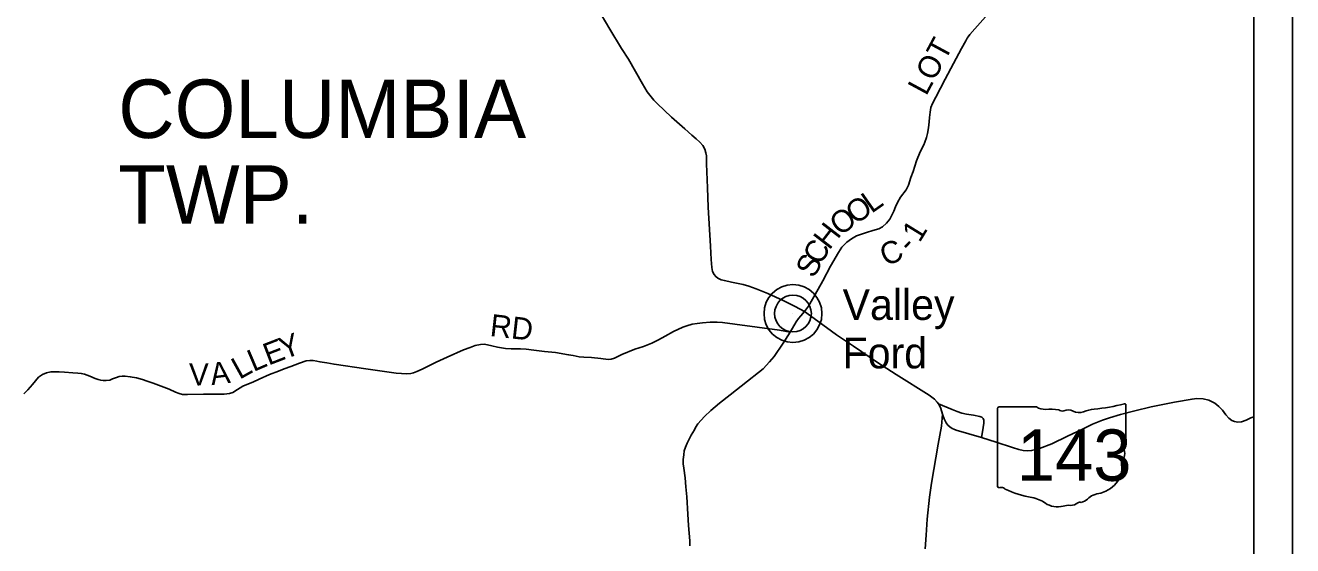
# Model space of a CAD drawing. Extents: x -15 to 405, y -40 to 87.
# Drawn here: x -10.448 to -7.193, y 26.393 to 27.728 of the extents above; entities that cross this region are included whole.
import ezdxf

# ---------------------------------------------------------------- set-up
doc = ezdxf.new("R2010")
doc.units = 0
for name, color, linetype in [('GM_P_County_Alignment', 7, 'Continuous'), ('GM_P_State_Location', 7, 'Continuous'), ('GM_X_County_Road_Text', 7, 'Continuous'), ('GM_X_County_ROW', 7, 'Continuous'), ('GM_X_Minor_Lake', 7, 'Continuous'), ('GM_X_Minor_River', 7, 'Continuous'), ('GM_X_State_Location', 7, 'Continuous'), ('GM_X_Township', 7, 'Continuous'), ('GM_X_Township_ROW', 7, 'Continuous'), ('GM_X_Township_Subdivision', 7, 'Continuous'), ('GM_X_Township_Subdivision_Text', 7, 'Continuous'), ('GM_X_Township_Text', 7, 'Continuous')]:
    doc.layers.add(name, color=color, linetype=linetype)

msp = doc.modelspace()

# ---------------------------------------------------------------- linework, layer by layer
at = {"layer": 'GM_P_State_Location'}
for points in [[(-10.4517, 26.7825), (-10.4417, 26.7929), (-10.4302, 26.8072), (-10.4143, 26.8257), (-10.4043, 26.8324), (-10.3941, 26.8367), (-10.3831, 26.8392), (-10.3725, 26.8392), (-10.3617, 26.8392), (-10.3478, 26.8382), (-10.3266, 26.8371), (-10.3134, 26.8355), (-10.3048, 26.8351), (-10.296, 26.8331), (-10.2828, 26.8284), (-10.2691, 26.8222), (-10.2612, 26.8194), (-10.2544, 26.8178), (-10.2483, 26.817), (-10.2404, 26.8169), (-10.2314, 26.8178), (-10.2244, 26.821), (-10.2145, 26.8247), (-10.2075, 26.8275), (-10.1996, 26.8286), (-10.1916, 26.8286), (-10.1788, 26.8265), (-10.1628, 26.8235), (-10.1476, 26.8192), (-10.1351, 26.8155), (-10.1198, 26.8104), (-10.0923, 26.7998), (-10.0784, 26.7945), (-10.0627, 26.7872), (-10.0533, 26.7833), (-10.0443, 26.7815), (-10.0321, 26.7811), (-9.9905, 26.7817), (-9.974, 26.7817), (-9.9377, 26.7823), (-9.9236, 26.7835), (-9.9157, 26.7864), (-9.903, 26.7939), (-9.8893, 26.8023), (-9.8789, 26.8067), (-9.8641, 26.8127), (-9.8479, 26.8202), (-9.821, 26.8322), (-9.7978, 26.841), (-9.7831, 26.8469), (-9.7664, 26.8528), (-9.7437, 26.8616), (-9.7266, 26.8675), (-9.7178, 26.8686), (-9.7088, 26.8683), (-9.6999, 26.8667), (-9.6915, 26.8653), (-9.6736, 26.862), (-9.6554, 26.8586), (-9.574, 26.8471), (-9.5379, 26.8416), (-9.4957, 26.8359), (-9.4822, 26.8349), (-9.4696, 26.8345), (-9.4584, 26.8349), (-9.4512, 26.8365), (-9.4427, 26.8398), (-9.429, 26.8461), (-9.3929, 26.8643), (-9.3646, 26.8767), (-9.3231, 26.8955), (-9.3056, 26.902), (-9.2928, 26.9067), (-9.2789, 26.9093), (-9.2685, 26.9099), (-9.2501, 26.9063), (-9.2357, 26.9028), (-9.2148, 26.8995), (-9.2004, 26.8983), (-9.1765, 26.8983), (-9.1614, 26.8975), (-9.1418, 26.8953), (-9.1151, 26.8914), (-9.0868, 26.8887), (-9.0527, 26.8832), (-9.0409, 26.8808), (-9.0258, 26.8781), (-9.0135, 26.8765), (-8.9942, 26.8759), (-8.9701, 26.8734), (-8.9515, 26.8708), (-8.9434, 26.8714), (-8.935, 26.8747), (-8.9163, 26.8836), (-8.8828, 26.8973), (-8.8606, 26.9046), (-8.8394, 26.9129), (-8.8216, 26.921), (-8.8049, 26.9304), (-8.7831, 26.9426), (-8.759, 26.9538), (-8.7492, 26.9577), (-8.7355, 26.9614), (-8.7229, 26.9632), (-8.7086, 26.9654), (-8.6895, 26.9667), (-8.6711, 26.9671), (-8.6574, 26.9656), (-8.6256, 26.9613), (-8.5108, 26.9461), (-8.4841, 26.9414)], [(-8.1373, 26.3856), (-8.1347, 26.4199), (-8.1314, 26.4609), (-8.1254, 26.5176), (-8.1204, 26.5536), (-8.1039, 26.6541), (-8.0954, 26.6996), (-8.092, 26.7303)], [(-8.1029, 26.7572), (-8.0679, 26.7428), (-8.0549, 26.7379), (-8.0425, 26.7336), (-8.0308, 26.7309), (-8.0129, 26.7282), (-7.9968, 26.7251), (-7.9912, 26.7229), (-7.9881, 26.7197), (-7.9863, 26.7151), (-7.9861, 26.7077), (-7.9876, 26.6961), (-7.9915, 26.6749), (-7.9925, 26.6712)]]:
    msp.add_lwpolyline(points, dxfattribs=at)
at = {"layer": 'GM_X_County_ROW'}
msp.add_line((-8.4765, 26.9888), (-8.4765, 26.9888), dxfattribs=at)
at = {"layer": 'GM_X_State_Location'}
msp.add_lwpolyline([(-7.293, 26.724), (-7.3003, 26.7209), (-7.3127, 26.7151), (-7.3246, 26.7113), (-7.3338, 26.7102), (-7.3422, 26.7115), (-7.3489, 26.7147), (-7.3568, 26.7201), (-7.3644, 26.7293), (-7.3732, 26.7407), (-7.3822, 26.7506), (-7.3932, 26.7592), (-7.4083, 26.7666), (-7.4225, 26.7698), (-7.4393, 26.7707), (-7.4515, 26.7695), (-7.4969, 26.7614), (-7.5563, 26.7497), (-7.5988, 26.7389), (-7.635, 26.7295), (-7.6636, 26.7212), (-7.6813, 26.7153), (-7.7072, 26.7048), (-7.7331, 26.6926), (-7.7717, 26.6746), (-7.8113, 26.6548), (-7.8433, 26.6422), (-7.8635, 26.6371), (-7.8741, 26.6366), (-7.8851, 26.6373), (-7.8966, 26.6398), (-7.913, 26.6452), (-7.9544, 26.6589), (-7.9925, 26.6712), (-8.057, 26.6897), (-8.0633, 26.6924), (-8.0677, 26.694), (-8.074, 26.6978), (-8.0787, 26.7022), (-8.0834, 26.7081), (-8.0884, 26.7187), (-8.092, 26.7303), (-8.0965, 26.7448), (-8.0999, 26.7528), (-8.1029, 26.7572), (-8.106, 26.7617), (-8.1132, 26.7695), (-8.1263, 26.7791), (-8.2114, 26.8323), (-8.2595, 26.8635), (-8.3214, 26.9048), (-8.3646, 26.9345), (-8.4125, 26.9695), (-8.447, 26.9938), (-8.4706, 27.0066), (-8.5016, 27.0221), (-8.541, 27.0403), (-8.5707, 27.0525), (-8.5901, 27.0594), (-8.6046, 27.0631), (-8.6346, 27.0697), (-8.6525, 27.0735), (-8.6607, 27.0756), (-8.6693, 27.0794), (-8.6748, 27.0837), (-8.6788, 27.0886), (-8.6829, 27.0964), (-8.6852, 27.1068), (-8.6864, 27.1276), (-8.6886, 27.1616), (-8.6941, 27.262), (-8.6962, 27.3115), (-8.6982, 27.3729), (-8.6986, 27.3939), (-8.6999, 27.4009), (-8.7027, 27.4103), (-8.7078, 27.4196), (-8.7158, 27.4286), (-8.7251, 27.4372), (-8.7364, 27.4468), (-8.7541, 27.4625), (-8.7888, 27.4931), (-8.8077, 27.5104), (-8.8243, 27.5265), (-8.8335, 27.5361), (-8.8508, 27.5579), (-8.8634, 27.5783), (-8.8993, 27.6415), (-8.9167, 27.6689), (-8.9468, 27.7187), (-8.9917, 27.7949)], dxfattribs=at)
at = {"layer": 'GM_X_Township'}
for p, q in [((-7.193, 29.6981), (-7.193, 22.6981)), ((-7.293, 29.5981), (-7.293, 22.7981))]:
    msp.add_line(p, q, dxfattribs=at)
at = {"layer": 'GM_X_Township_Subdivision'}
for p, q in [((-7.9508, 26.7457), (-7.9508, 26.5456)), ((-7.851, 26.7492), (-7.9476, 26.7492)), ((-7.6212, 26.6494), (-7.6212, 26.7541)), ((-7.6213, 26.6495), (-7.6212, 26.6494))]:
    msp.add_line(p, q, dxfattribs=at)
for centre, major_axis, start_param, end_param in [((-7.947, 26.7461), (0.00382, 0), 1.712693, 3.28349), ((-7.8281, 26.7724), (0.037, 0), 4.042523, 4.731795), ((-7.8158, 26.6368), (0.133, 0), 1.404758, 1.657858), ((-7.7856, 26.7472), (0.0107, 0), 3.836095, 5.185415), ((-7.7699, 26.724), (0.0222, 0), 0.950623, 2.079405), ((-7.7412, 26.7558), (0.0267, 0), 4.081561, 5.145723), ((-7.694, 26.688), (0.0703, 0), 1.699011, 2.107814), ((-7.7386, 27.022), (0.3495, 0), 4.814394, 5.042369), ((-7.6249, 26.7546), (0.00367, 0), 6.141152, 7.989035), ((-7.6221, 26.6417), (0.00568, 0), 1.883978, 3.671073), ((-7.6582, 26.6285), (0.0341, 0), 5.934695, 6.695948), ((-7.6251, 26.649), (0.00393, 0), 5.05454, 6.418171), ((-7.719, 26.5923), (0.0874, 0), 5.101752, 6.440018), ((-7.6081, 26.6056), (0.0248, 0), 2.387724, 3.262537), ((-7.947, 26.5452), (0.00385, 0), 3.00124, 4.508301), ((-7.9464, 26.5656), (0.0294, 0), 4.665946, 4.897461), ((-7.9404, 26.534), (0.0106, 0), 0.519207, 1.627899), ((-7.8066, 26.7138), (0.2524, 0), 4.195997, 4.488961), ((-7.8818, 26.4557), (0.079, 0), 0.823519, 1.323587), ((-7.7964, 26.5331), (0.0501, 0), 4.026481, 4.996735), ((-7.7638, 26.5181), (0.0267, 0), 4.691044, 5.507374), ((-7.7396, 26.4987), (0.00752, 0), 1.147584, 2.315152), ((-7.7428, 26.5262), (0.0282, 0), 4.937069, 5.64225), ((-7.6822, 26.4894), (0.0479, 0), 1.647645, 2.488434), ((-7.7675, 26.4639), (0.0412, 0), 1.495662, 1.94098)]:
    msp.add_ellipse(centre, major_axis=major_axis, ratio=0.8, start_param=start_param, end_param=end_param, dxfattribs=at)
at = {"layer": 'GM_X_Township_Subdivision_Text'}
for radius in [0.0744, 0.0472]:
    msp.add_circle((-8.4765, 26.9888), radius, dxfattribs=at)
at = {"layer": 'GM_X_Township_Text'}
for points in [[(-8.447, 26.9938), (-8.437, 27.0079), (-8.4194, 27.0376), (-8.3994, 27.0728), (-8.3797, 27.1102), (-8.3597, 27.1457), (-8.3513, 27.159), (-8.338, 27.1723), (-8.326, 27.1809), (-8.3132, 27.1879), (-8.3008, 27.1928), (-8.2878, 27.1972), (-8.271, 27.2016), (-8.2563, 27.2061), (-8.2469, 27.2115), (-8.236, 27.2208), (-8.228, 27.2308), (-8.2231, 27.2393), (-8.2173, 27.2512), (-8.2129, 27.263), (-8.2079, 27.2736), (-8.2002, 27.2875), (-8.1858, 27.3062), (-8.1799, 27.3182), (-8.1734, 27.3375), (-8.1676, 27.3531), (-8.1589, 27.3805), (-8.1494, 27.4034), (-8.1405, 27.4216), (-8.1379, 27.4283), (-8.1335, 27.4405), (-8.1307, 27.4509), (-8.1288, 27.4649), (-8.1267, 27.4804), (-8.1256, 27.4918), (-8.1244, 27.5051), (-8.1221, 27.5172), (-8.1178, 27.5277), (-8.1096, 27.5444), (-8.0856, 27.5901), (-8.0642, 27.6305), (-8.0436, 27.6687), (-8.0329, 27.6888), (-8.0287, 27.6954), (-8.0265, 27.6989), (-8.0224, 27.7045), (-8.0091, 27.719), (-7.9818, 27.7505)], [(-8.7411, 26.3928), (-8.7416, 26.4054), (-8.7446, 26.4451), (-8.7462, 26.4743), (-8.7488, 26.5187), (-8.7514, 26.5441), (-8.7532, 26.5674), (-8.7572, 26.592), (-8.7588, 26.603), (-8.7584, 26.6144), (-8.7572, 26.626), (-8.7556, 26.6363), (-8.7528, 26.6457), (-8.7481, 26.6566), (-8.738, 26.6765), (-8.7297, 26.6907), (-8.727, 26.6967), (-8.7206, 26.7056), (-8.7123, 26.7154), (-8.704, 26.7243), (-8.6879, 26.7397), (-8.665, 26.7589), (-8.6379, 26.7804), (-8.5929, 26.8151), (-8.5653, 26.8377), (-8.553, 26.8473), (-8.5366, 26.8648), (-8.5249, 26.8788), (-8.502, 26.9132), (-8.4841, 26.9414), (-8.468, 26.9673), (-8.4626, 26.9758), (-8.4567, 26.9826), (-8.447, 26.9938)]]:
    msp.add_lwpolyline(points, dxfattribs=at)

# ---------------------------------------------------------------- texts
at = {"layer": 'GM_P_County_Alignment'}
for s in ['s', 'r']:
    msp.add_text(s, height=0.000189, dxfattribs=at).set_placement((-7.7897, 26.6324))
msp.add_text('143', height=0.000189, rotation=0, dxfattribs=at).set_placement((-7.8566, 26.6186))
at = {"layer": 'GM_X_County_Road_Text'}
for s, p in [('COLUMBIA', (-10.2096, 27.4392)), ('TWP.', (-10.2096, 27.2192))]:
    msp.add_text(s, height=0.15, rotation=0, dxfattribs=at).set_placement(p)
at = {"layer": 'GM_X_Minor_Lake'}
for s, height, rotation, p in [('LOT', 0.05682, 61.706, (-8.1343, 27.5454)), ('O', 0.0568, 35.1057, (-8.3157, 27.2156)), ('L', 0.0568, 35.0928, (-8.2748, 27.2444)), ('O', 0.0568, 36.1843, (-8.3558, 27.1863)), ('H', 0.0568, 52.3199, (-8.3833, 27.1497)), ('1', 0.0568, 58.4517, (-8.1513, 27.1689)), ('C', 0.0568, 61.1425, (-8.4046, 27.1107)), ('C', 0.0568, 24.0089, (-8.2376, 27.1088)), ('-', 0.0568, 46.4296, (-8.1753, 27.1417)), ('S', 0.0568, 61.2925, (-8.423, 27.0771))]:
    msp.add_text(s, height=height, rotation=rotation, dxfattribs=at).set_placement(p)
at = {"layer": 'GM_X_Minor_River'}
for s, height, rotation, p in [('RD', 0.05682, 353.6073, (-9.2566, 26.9313)), ('E', 0.0568, 21.0907, (-9.8237, 26.855)), ('Y', 0.0568, 20.0917, (-9.7843, 26.8702)), ('L', 0.0568, 23.0286, (-9.8624, 26.8386)), ('V', 0.0568, 0.5282, (-10.0273, 26.804)), ('A', 0.0568, 7.3459, (-9.9699, 26.8049)), ('L', 0.0568, 29.0605, (-9.8981, 26.8186))]:
    msp.add_text(s, height=height, rotation=rotation, dxfattribs=at).set_placement(p)
at = {"layer": 'GM_X_Township_ROW'}
for s, p in [('Valley', (-8.3491, 26.9724)), ('Ford', (-8.3491, 26.8482))]:
    msp.add_text(s, height=0.07898, rotation=0, dxfattribs=at).set_placement(p)
at = {"layer": 'GM_X_Township_Subdivision'}
msp.add_text('143', height=0.13184, dxfattribs=at).set_placement((-7.9013, 26.5597))

doc.saveas('drawing.dxf')
